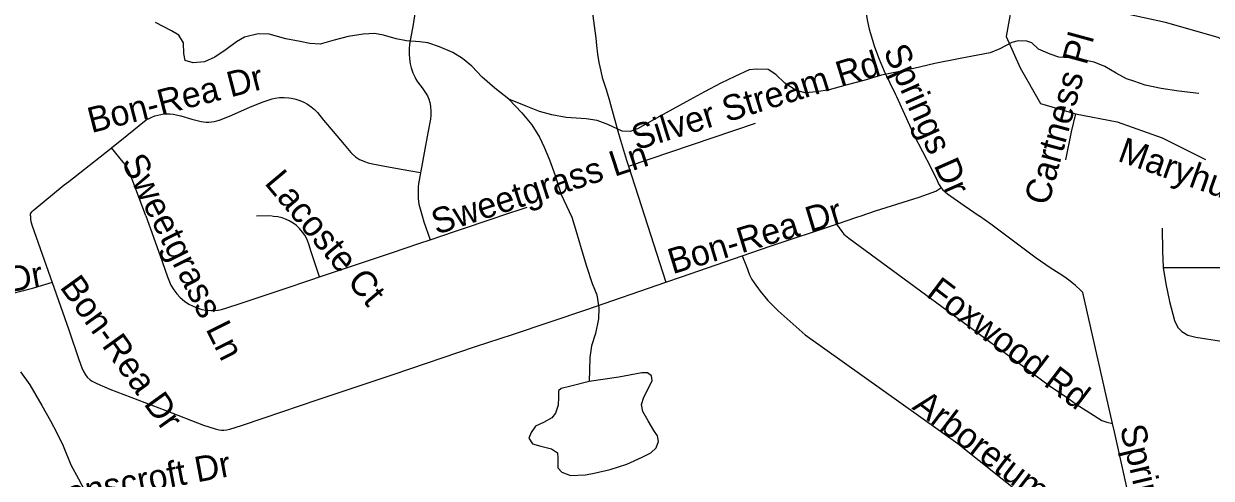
# Model space of a CAD drawing. Extents: x 1383679 to 1536984, y 460658 to 651027.
# Drawn here: x 1461906 to 1466341, y 496087 to 497783 of the extents above; entities that cross this region are included whole.
import ezdxf

# ---------------------------------------------------------------- set-up
doc = ezdxf.new("R2010")
doc.units = 0
for name, color, linetype in [('Exist Hydrographic Misc Water Feature', 7, 'Continuous'), ('Exist Road Non-System Type 51', 7, 'Continuous'), ('Exist Road Non-System Type 51 Label', 7, 'Continuous')]:
    doc.layers.add(name, color=color, linetype=linetype)

msp = doc.modelspace()

# ---------------------------------------------------------------- linework, layer by layer
at = {"layer": 'Exist Hydrographic Misc Water Feature'}
for points in [[(1463717.3, 497502.2), (1463666, 497542.6), (1463618.7, 497583.7), (1463579.4, 497624.8), (1463544.1, 497653.4), (1463508.4, 497675.4), (1463458.8, 497696.9), (1463415, 497711.7), (1463385.1, 497715.6), (1463335, 497719.1), (1463297.3, 497727.3), (1463249.4, 497740.5), (1463215.5, 497747), (1463173.5, 497743.7), (1463117.4, 497735), (1463065.1, 497722.1), (1463012.8, 497706.7), (1462974.7, 497709.1), (1462938.9, 497716.4), (1462885, 497727.3), (1462823.3, 497744.2), (1462781.3, 497745), (1462731.1, 497733.7), (1462700.8, 497716.3), (1462662.2, 497687.5), (1462619.7, 497658), (1462581.4, 497640.7), (1462539.3, 497637.5), (1462509.4, 497646.3), (1462503.8, 497671.8), (1462502.6, 497712.1), (1462485.2, 497740.3), (1462457.4, 497757.3), (1462397.9, 497788)], [(1466294.8, 497522.5), (1466219, 497532.2), (1466153.2, 497541.8), (1466093.3, 497554.5), (1466051.7, 497569.2), (1466023.7, 497578), (1465986, 497598.5), (1465942.6, 497623.1), (1465902.8, 497640.3), (1465829, 497654.9), (1465771.1, 497658.6), (1465739.3, 497669.1), (1465695.5, 497688), (1465670.1, 497712.3), (1465652.1, 497718.4), (1465620.1, 497719.1), (1465596, 497713.8), (1465551.5, 497690.1), (1465515.2, 497675.2), (1465469.1, 497666.3), (1465402.8, 497652.9), (1465308.4, 497635.1), (1465230, 497616.1), (1465177.8, 497604.9), (1465109.4, 497590.7), (1465043.1, 497571.5), (1464980.9, 497554.7), (1464914.4, 497536.3), (1464868.3, 497529), (1464824.2, 497525.8), (1464790.4, 497533.9), (1464748.9, 497561), (1464715.3, 497593.7), (1464685.8, 497612.3), (1464641.8, 497613.2), (1464615.7, 497611.3), (1464561.2, 497586.1), (1464508.7, 497561.8), (1464448.1, 497528.5), (1464393.5, 497499.2), (1464355.2, 497477.8), (1464304.6, 497451), (1464258.2, 497424), (1464197.5, 497390.7), (1464171.3, 497381.4), (1464141.3, 497382), (1464087.8, 497406.9), (1464048, 497421.6), (1464006.1, 497428.3), (1463932.1, 497433.9), (1463878.3, 497443.1), (1463832.5, 497455.5), (1463782.9, 497476.2), (1463717.3, 497502.2)], [(1463717.3, 497502.2), (1463766.3, 497451.1), (1463803.6, 497406.1), (1463832.7, 497359.5), (1463850.1, 497323.1), (1463869.3, 497275.1), (1463890.1, 497216.4), (1463913, 497146.2), (1463953.4, 497061.7), (1463970.4, 497004.7), (1463987.2, 496944.5), (1464008.1, 496878.4), (1464028.9, 496814), (1464046.1, 496771.8), (1464053.2, 496723.2), (1464052.5, 496681.4), (1464041.4, 496627.4), (1464026.6, 496581.8), (1464019.9, 496537.6), (1464019.1, 496491.7), (1464018.2, 496448.2)], [(1461893.9, 496484.4), (1461929.1, 496436.1), (1461973.7, 496358.9), (1462006.7, 496300.8), (1462029.8, 496256), (1462052.9, 496207.9), (1462081.6, 496136.8), (1462110.8, 496084.5), (1462159, 495993.3), (1462184.1, 495935.3), (1462230.5, 495854), (1462261.6, 495797.5), (1462319.8, 495704.4), (1462350.6, 495631.6), (1462379.2, 495555.6), (1462423.7, 495474.3), (1462464.4, 495399.6)], [(1464036, 496105.7), (1464096.3, 496120), (1464158.6, 496139.3), (1464215.2, 496166.1), (1464247.4, 496181.8), (1464267.8, 496201.1), (1464276.2, 496224.7), (1464272.5, 496245.3), (1464258.9, 496265.3), (1464237.6, 496301.8), (1464218.2, 496335.8), (1464212.7, 496362.2), (1464221.3, 496390), (1464239.9, 496425.7), (1464252.4, 496451.7), (1464250.7, 496469.8), (1464234.9, 496479.9), (1464214.8, 496480.4), (1464128.6, 496464.1), (1464018.2, 496448.2)], [(1464018.2, 496448.2), (1463943.8, 496429.2), (1463913.7, 496421.6), (1463903.5, 496413.6), (1463903.1, 496389.8), (1463902.5, 496360.2), (1463891.9, 496330.1), (1463877.7, 496312.4), (1463847.2, 496294.9), (1463817, 496281.6), (1463800.7, 496258.1), (1463792.2, 496236.1), (1463805.8, 496215.3), (1463837.7, 496207.3), (1463877.5, 496196.7), (1463899.2, 496182.3), (1463900.9, 496161.7), (1463900.2, 496125.6), (1463915.9, 496109.7), (1463947.8, 496096.8), (1464003.9, 496099.7), (1464036, 496105.7)]]:
    msp.add_lwpolyline(points, dxfattribs=at)
at = {"layer": 'Exist Road Non-System Type 51'}
for p, q in [((1464164.6, 497251.9), (1464639, 497412.3)), ((1462825.3, 497066), (1462775.4, 497064.6))]:
    msp.add_line(p, q, dxfattribs=at)
for points in [[(1463992.9, 498499.8), (1463993, 498497.6), (1463994.4, 498421.3), (1463996.5, 498345.8), (1463999.3, 498206.5), (1464002.4, 498132.2), (1464004.4, 498082.6), (1464007.9, 498033.4), (1464012.3, 497990.4), (1464019.2, 497914.8), (1464027.6, 497840), (1464042.1, 497729.6), (1464045.4, 497702.6), (1464049, 497670.1), (1464054.1, 497638.1), (1464060.8, 497606.4), (1464066.7, 497583.2), (1464079.4, 497542.1), (1464091.8, 497500.8), (1464097.8, 497481.9), (1464127.2, 497373.7), (1464157.3, 497274.3), (1464164.6, 497251.9)], [(1465602.9, 497896.4), (1465574.7, 497735.4), (1465627, 497618.7), (1465703.4, 497485.9), (1465830.4, 497447.7), (1465835.6, 497446.7)], [(1466559.9, 497630.8), (1466366.9, 497731.4), (1466169.9, 497787.7), (1465912.5, 497844.1), (1465602.9, 497896.4)], [(1463375.9, 497878.5), (1463359.9, 497780.1), (1463347.3, 497706.9), (1463345.5, 497689.6), (1463345.2, 497670.7), (1463346.5, 497651.8), (1463349.5, 497633.1), (1463353.5, 497618.2), (1463359.7, 497600.4), (1463367.6, 497583.2), (1463370.4, 497576.7), (1463377.1, 497566.4), (1463394.2, 497544), (1463408.8, 497522.2), (1463413.4, 497513.8), (1463418.6, 497501.5), (1463422.5, 497488.7), (1463425, 497475.2), (1463425.3, 497473.4), (1463426.6, 497457.7), (1463426.4, 497442.2), (1463424.8, 497426.8), (1463415.4, 497376.5), (1463401.5, 497300.9), (1463380.6, 497185.8), (1463379.7, 497175.8), (1463378.7, 497153.6), (1463379.2, 497131.4), (1463381.4, 497109.3), (1463393.7, 497066), (1463400.2, 497044), (1463423.4, 496977.1)], [(1465047.2, 497864), (1465048.1, 497849.5), (1465051.6, 497820.5), (1465056.6, 497791.6), (1465063, 497763.3), (1465083.1, 497696.9), (1465100.3, 497651.1), (1465119.4, 497606.3), (1465139.8, 497562.1), (1465161.7, 497518.6), (1465165.6, 497511.2), (1465231.3, 497366.4), (1465293.8, 497246.7), (1465316.7, 497198.1), (1465322.1, 497186.1), (1465329, 497174.9), (1465337.1, 497164.5), (1465346.5, 497155.3), (1465355.2, 497148.3), (1465418.5, 497105.4), (1465474.4, 497066)], [(1462234.2, 497320.2), (1462291.2, 497366.5), (1462363.7, 497424.3), (1462374.2, 497430.2), (1462384.6, 497435.1), (1462395.4, 497439.2), (1462406.4, 497442.5), (1462417.6, 497444.9), (1462429, 497446.5), (1462440.5, 497447.3), (1462451.9, 497447.1), (1462463.8, 497446.1), (1462493.1, 497439.3), (1462534, 497426.9), (1462568.2, 497418.7), (1462577.9, 497417.2), (1462587.7, 497416.4), (1462597.5, 497416.4), (1462607.3, 497417), (1462617.1, 497418.4), (1462626.7, 497420.5), (1462636.3, 497423.3), (1462637.2, 497423.6), (1462683.2, 497442.6), (1462753.3, 497473.2), (1462800, 497491.6), (1462834.3, 497503.2), (1462844.5, 497505.4), (1462861.4, 497507.7), (1462878.7, 497508.3), (1462895.7, 497507.2), (1462906.3, 497505.8), (1462922, 497502.1), (1462937.4, 497496.8), (1462951.7, 497490), (1462965.4, 497482.8), (1462979, 497473.7), (1462991.5, 497463.2), (1463002.7, 497451.6), (1463025.9, 497423.8), (1463061.1, 497381.1), (1463102.3, 497332.6), (1463127.6, 497302.5), (1463132.2, 497298.2), (1463145.6, 497286.8), (1463159.5, 497277), (1463163.8, 497274.8), (1463178.3, 497268.7), (1463193, 497264), (1463208.7, 497260.5), (1463255.1, 497251.6), (1463315.9, 497239.9), (1463387.9, 497227.5)], [(1465833.9, 497447), (1465817.5, 497379.4), (1465796.3, 497275.9)], [(1465833.9, 497447), (1465988.9, 497417.4), (1466157.8, 497357.1), (1466318.6, 497276.6)], [(1461931.5, 497066), (1461932.1, 497074.2), (1461933.7, 497077.7), (1461936.3, 497081.7), (1461939.1, 497084.2), (1461941.3, 497086.2), (1462057.8, 497181.5), (1462075, 497195), (1462232.2, 497318.6), (1462234.2, 497320.2)], [(1462361.8, 497066), (1462305.2, 497219.4), (1462301.2, 497229.5), (1462296.6, 497239.1), (1462291.4, 497248.4), (1462285.6, 497257.3), (1462279, 497265.9), (1462278.1, 497267), (1462234.2, 497320.2)], [(1464164.6, 497251.9), (1464224.8, 497066), (1464303.5, 496818.3)], [(1464941.1, 497035.5), (1465017.5, 497060.9), (1465032.9, 497066), (1465087, 497084.4), (1465249.5, 497136.4), (1465312.2, 497158.3), (1465331.4, 497170.7)], [(1463423.4, 496977.1), (1463515, 497008.1), (1463674.5, 497061.8), (1463687.5, 497066), (1463786.3, 497099.2)], [(1461931.3, 497066), (1461931.2, 497060.8), (1461931.3, 497053.6), (1461932.8, 497045.3), (1461937.8, 497029.3), (1462012.7, 496817.2)], [(1462362, 497066), (1462390.8, 496986.4), (1462422.7, 496896.3), (1462443.2, 496839.2), (1462455.5, 496807.7), (1462466.3, 496790.6), (1462477.5, 496775.3), (1462490.6, 496761), (1462506.6, 496748), (1462522.9, 496736.6), (1462538.5, 496728.9), (1462553.3, 496722.6), (1462571, 496716.8), (1462587.6, 496714.1), (1462605, 496712.6), (1462618.6, 496712.6), (1462631.8, 496714), (1462644.9, 496716.8), (1462665.2, 496722.7), (1462715, 496738.8), (1462777.5, 496760.2), (1462875.5, 496792.8), (1462978.6, 496827.6), (1463010.8, 496838.4)], [(1463010.8, 496838.4), (1462980, 496931.6), (1462970.6, 496960.7), (1462963.2, 496980.4), (1462956, 496994.1), (1462947.6, 497005.1), (1462936.1, 497019.1), (1462925.1, 497030.3), (1462912.4, 497039.4), (1462898, 497047.3), (1462884.2, 497054.1), (1462871.3, 497058.5), (1462854.6, 497062.4), (1462839.3, 497064), (1462827.6, 497066)], [(1465971.9, 496290.9), (1465860.6, 496780.6), (1465852.3, 496788.9), (1465833.2, 496806.7), (1465813.8, 496823), (1465794, 496837.7), (1465772.4, 496851), (1465739.7, 496872.8), (1465686.9, 496908.5), (1465517.3, 497035), (1465475.6, 497065.2)], [(1464589.5, 496917.3), (1464693.3, 496953.2), (1464941.1, 497035.5)], [(1464941.1, 497035.5), (1464961.2, 497007.3), (1464968.9, 496997.7), (1464987.7, 496982.6), (1465194.2, 496831.7), (1465634.7, 496507.8), (1465740.8, 496429.6), (1465794.8, 496393), (1465836.3, 496363.9), (1465901, 496322.5), (1465931.9, 496302.1), (1465950.2, 496296.4), (1465971.9, 496290.9)], [(1466157.2, 497020.8), (1466158.1, 496934.2), (1466161.1, 496873.4)], [(1463010.8, 496838.4), (1463115.6, 496873.6), (1463279.7, 496928.7), (1463385.7, 496964.4), (1463423.4, 496977.1)], [(1464303.5, 496818.3), (1464362, 496838.6), (1464589.5, 496917.3)], [(1464589.5, 496917.3), (1464605.3, 496877.7), (1464616.7, 496846.1), (1464625.6, 496828.6), (1464633.9, 496816.2), (1464656.7, 496784.8), (1464685.1, 496750.5), (1464723.8, 496711.9), (1464823.8, 496621.9), (1465393.7, 496216.4), (1465639.5, 496021.9), (1465806.7, 495903.4), (1465959.6, 495797.7), (1466029.6, 495740.5), (1466115.9, 495667.3)], [(1466161.1, 496873.4), (1466394.6, 496873.2), (1466419.9, 496871.2), (1466443, 496861.4), (1466460.8, 496850), (1466473.4, 496835.5), (1466481.9, 496822.1), (1466489.9, 496796.4), (1466490.6, 496758), (1466485.1, 496590.2)], [(1466161.1, 496873.4), (1466170.6, 496812.6), (1466184.9, 496747), (1466202.9, 496675.7), (1466216.1, 496649.1), (1466230.4, 496634.8), (1466253.2, 496621.5), (1466283, 496613.2), (1466379.2, 496599.2), (1466426.2, 496594.9)], [(1462012.7, 496817.2), (1461942.8, 496796.3), (1461905.3, 496786.3), (1461857, 496773.6), (1461817, 496766.8), (1461758.4, 496760), (1461672.9, 496749.2), (1461627, 496740.4), (1461555.5, 496726.5), (1461479.7, 496708.1)], [(1462012.7, 496817.2), (1462075, 496640.9), (1462112, 496530.7), (1462123.2, 496499.7), (1462128.6, 496488.4), (1462136.3, 496473.3), (1462142.6, 496464.6), (1462153.9, 496454.4), (1462161.4, 496449.4), (1462178.7, 496440.2), (1462227.8, 496419.3), (1462437.2, 496339.8), (1462577.1, 496285.6), (1462621.4, 496270.9), (1462636.5, 496267.4), (1462644.1, 496266.7), (1462653.5, 496266.7), (1462664.3, 496267.5), (1462676, 496270.2), (1462718.9, 496284.3), (1462804, 496312.5), (1463001.7, 496379.1), (1463286.1, 496473.7), (1463593.2, 496578.1), (1463731.3, 496624.1), (1464009.5, 496716.4), (1464303.5, 496818.3)], [(1466115.9, 495667.3), (1466110, 495682.1), (1466103.3, 495703.9), (1466094.1, 495744.9), (1465978.8, 496260.2), (1465971.9, 496290.9)]]:
    msp.add_lwpolyline(points, dxfattribs=at)

# ---------------------------------------------------------------- texts
at = {"layer": 'Exist Road Non-System Type 51 Label'}
for s, rotation, p in [('Dove Cottage Dr', 336.9929, (1465976.7, 498074.7)), ('Cartness Pl', 74.7941, (1465732.2, 497101.3)), ('Springs Dr', 293.8782, (1465114.6, 497681.9)), ('Silver Stream Rd', 17.2168, (1464194.3, 497310.6)), ('Bon-Rea Dr', 14.4062, (1462158.9, 497374.7)), ('Maryhurst Ln', 340.3184, (1465986.9, 497272.5)), ('Sweetgrass Ln', 18.0612, (1463447.2, 496995.1)), ('Sweetgrass Ln', 296.7371, (1462269.5, 497268.5)), ('Lacoste Ct', 309.9667, (1462802.2, 497187.8)), ('Bon-Rea Dr', 16.9189, (1464329.1, 496848)), ('Sky Dr', 10.4923, (1461610.2, 496735.4)), ('Bon-Rea Dr', 305.7495, (1462038.4, 496800.2)), ('Foxwood Rd', 322.8422, (1465271.8, 496768.6)), ('Arboretum View', 322.6965, (1465220.1, 496347.9)), ('Springs Dr', 283.2827, (1465998.8, 496276.4)), ('Deanscroft Dr', 10.6304, (1461915.5, 495951.6))]:
    msp.add_text(s, height=95, rotation=rotation, dxfattribs=at).set_placement(p)

doc.saveas('drawing.dxf')
